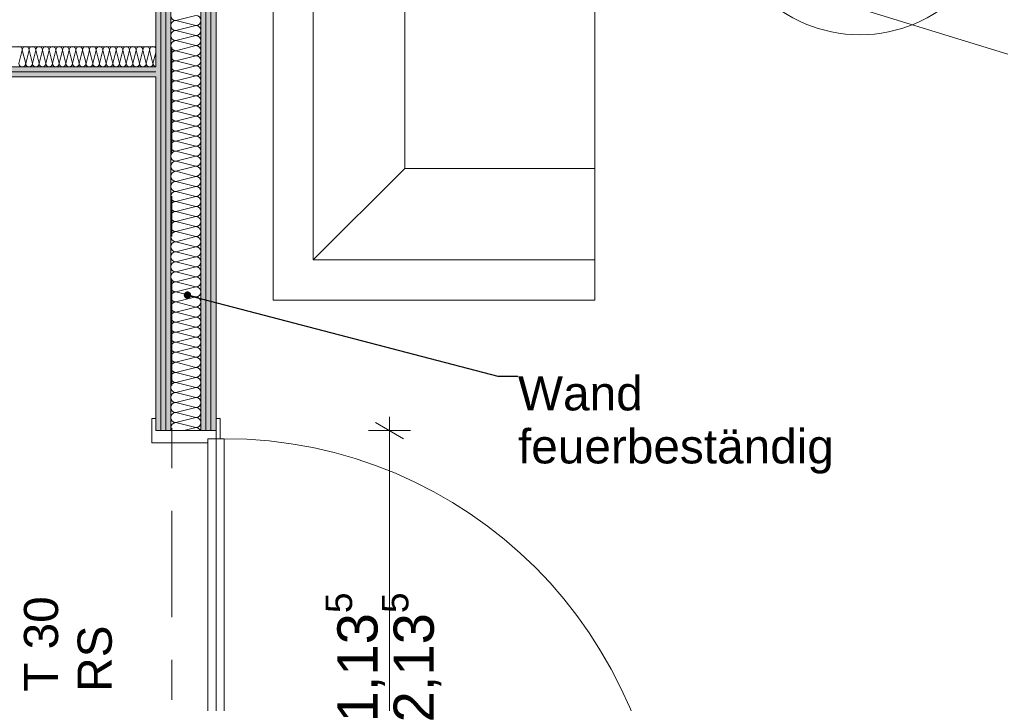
# Model space of a CAD drawing. Header units: metres. Extents: x -3.6 to 84.5, y -11 to 16.8.
# Tile 437 of 656: x 47 to 49.4, y 1.3 to 3. Entities that reach past the tile are written whole.
import ezdxf

# ---------------------------------------------------------------- set-up
doc = ezdxf.new("R2010")
doc.units = ezdxf.units.M
doc.header["$MEASUREMENT"] = 0
doc.linetypes.add('Strichlinie doppelt', pattern=[0.546806, 0.264583, -0.105833, 0.070556, -0.105833])
for name, color, linetype in [('152 - Bemaßung_ Beschriftung.Ausbau', 7, 'Continuous'), ('451 - Universal.Achsen Raster', 7, 'Continuous'), ('605 - Struktur.Wand Innen', 7, 'Continuous'), ('606 - Struktur.Wand Innen Ausbau', 7, 'Continuous'), ('650 - Abdeckung.Fußboden Aufbau', 7, 'Continuous'), ('701 - Einrichtung.Möbel', 7, 'Continuous'), ('Neubau_401 - Zone.Raum_ Raumbegrenzung_ Whg.', 7, 'Continuous')]:
    doc.layers.add(name, color=color, linetype=linetype)
doc.styles.add('ERSTELLTER_STIL_2', font='txt')
doc.dimstyles.new('ERSTELLTER_STIL__1', dxfattribs={"dimtxt": 0.1, "dimasz": 0.0532, "dimexe": 0.18, "dimexo": 0.0625, "dimgap": 0, "dimtad": 1, "dimzin": 0, "dimdsep": 46, "dimtxsty": 'ERSTELLTER_STIL_2', "dimblk": 'ARROWHEAD_2', "dimblk1": 'ARROWHEAD_2', "dimblk2": 'ARROWHEAD_2', "dimcen": 0.09, "dimse1": 1, "dimse2": 1, "dimclrd": 7, "dimclre": 7, "dimclrt": 7, "dimazin": 0, "dimtfac": 1, "dimtdec": 4, "dimtmove": 0, "dimatfit": 3, "dimfxl": 1, "dimtolj": 1, "dimtzin": 0, "dimarcsym": 0})
doc.dimstyles.new('ERSTELLTER_STIL__3', dxfattribs={"dimtxt": 0.1, "dimasz": 0.0532, "dimexe": 0.18, "dimexo": 0.0625, "dimgap": 0, "dimtad": 1, "dimtih": 1, "dimtoh": 1, "dimzin": 0, "dimdsep": 46, "dimtxsty": 'ERSTELLTER_STIL_2', "dimblk": 'ARROWHEAD_2', "dimblk1": 'ARROWHEAD_2', "dimblk2": 'ARROWHEAD_2', "dimcen": 0.09, "dimse1": 1, "dimse2": 1, "dimclrd": 7, "dimclre": 7, "dimclrt": 7, "dimazin": 0, "dimtfac": 1, "dimtdec": 4, "dimtmove": 0, "dimatfit": 3, "dimfxl": 1, "dimtolj": 1, "dimtzin": 0, "dimarcsym": 0})
doc.dimstyles.new('ERSTELLTER_STIL__4', dxfattribs={"dimtxt": 0.1, "dimasz": 0.0532, "dimexe": 0.18, "dimexo": 0.0625, "dimgap": 0, "dimtad": 1, "dimtih": 1, "dimtoh": 1, "dimzin": 0, "dimdsep": 46, "dimtxsty": 'ERSTELLTER_STIL_2', "dimblk": 'ARROWHEAD_2', "dimblk1": 'ARROWHEAD_2', "dimblk2": 'ARROWHEAD_2', "dimcen": 0.09, "dimse1": 1, "dimse2": 1, "dimclrd": 7, "dimclre": 7, "dimclrt": 7, "dimazin": 0, "dimtfac": 1, "dimtdec": 4, "dimtmove": 2, "dimatfit": 3, "dimfxl": 1, "dimtolj": 1, "dimtzin": 0, "dimarcsym": 0})
doc.dimstyles.new('ERSTELLTER_STIL__7', dxfattribs={"dimtxt": 0.18, "dimasz": 0.03648, "dimexe": 0.18, "dimexo": 0.0625, "dimgap": 0, "dimtad": 0, "dimtih": 1, "dimtoh": 1, "dimdec": 4, "dimzin": 0, "dimdsep": 46, "dimcen": 0.09, "dimadec": 0, "dimazin": 0, "dimtfac": 1, "dimtdec": 4, "dimtmove": 0, "dimatfit": 3, "dimldrblk": 'ARROWHEAD_11', "dimfxl": 1, "dimtolj": 1, "dimtzin": 0, "dimarcsym": 0})
pattern_1 = [(45, (0, 0), (-0.01767767, 0.01767767), [0, -0.025])]

# ---------------------------------------------------------------- blocks, each defined once
blk = doc.blocks.new('*X124')
at = {"layer": '605 - Struktur.Wand Innen', "color": 7, "linetype": 'Continuous', "lineweight": 5}
for p, q in [((47.34, 3), (47.39, 3.0125)), ((47.34, 3), (47.39, 2.9875)), ((47.34, 2.975), (47.39, 2.9875)), ((47.34, 2.975), (47.39, 2.9625)), ((47.34, 2.95), (47.39, 2.9625)), ((47.34, 2.95), (47.39, 2.9375)), ((47.34, 2.925), (47.39, 2.9375)), ((47.34, 2.925), (47.39, 2.9125)), ((47.34, 2.9), (47.39, 2.9125)), ((47.34, 2.9), (47.39, 2.8875)), ((47.34, 2.875), (47.39, 2.8875)), ((47.34, 2.875), (47.39, 2.8625)), ((47.34, 2.85), (47.39, 2.8625)), ((47.34, 2.85), (47.39, 2.8375)), ((47.34, 2.825), (47.39, 2.8375)), ((47.34, 2.825), (47.39, 2.8125)), ((47.34, 2.8), (47.39, 2.8125)), ((47.34, 2.8), (47.39, 2.7875)), ((47.34, 2.775), (47.39, 2.7875)), ((47.34, 2.775), (47.39, 2.7625)), ((47.34, 2.75), (47.39, 2.7625)), ((47.34, 2.75), (47.39, 2.7375)), ((47.34, 2.725), (47.39, 2.7375)), ((47.34, 2.725), (47.39, 2.7125)), ((47.34, 2.7), (47.39, 2.7125)), ((47.34, 2.7), (47.39, 2.6875)), ((47.34, 2.675), (47.39, 2.6875)), ((47.34, 2.675), (47.39, 2.6625)), ((47.34, 2.65), (47.39, 2.6625)), ((47.34, 2.65), (47.39, 2.6375)), ((47.34, 2.625), (47.39, 2.6375)), ((47.34, 2.625), (47.39, 2.6125)), ((47.34, 2.6), (47.39, 2.6125)), ((47.34, 2.6), (47.39, 2.5875)), ((47.34, 2.575), (47.39, 2.5875)), ((47.34, 2.575), (47.39, 2.5625)), ((47.34, 2.55), (47.39, 2.5625)), ((47.34, 2.55), (47.39, 2.5375)), ((47.34, 2.525), (47.39, 2.5375)), ((47.34, 2.525), (47.39, 2.5125)), ((47.34, 2.5), (47.39, 2.5125)), ((47.34, 2.5), (47.39, 2.4875)), ((47.34, 2.475), (47.39, 2.4875)), ((47.34, 2.475), (47.39, 2.4625)), ((47.34, 2.45), (47.39, 2.4625)), ((47.34, 2.45), (47.39, 2.4375)), ((47.34, 2.425), (47.39, 2.4375)), ((47.34, 2.425), (47.39, 2.4125)), ((47.34, 2.4), (47.39, 2.4125)), ((47.34, 2.4), (47.39, 2.3875)), ((47.34, 2.375), (47.39, 2.3875)), ((47.34, 2.375), (47.39, 2.3625)), ((47.34, 2.35), (47.39, 2.3625)), ((47.34, 2.35), (47.39, 2.3375)), ((47.34, 2.325), (47.39, 2.3375)), ((47.34, 2.325), (47.39, 2.3125)), ((47.34, 2.3), (47.39, 2.3125)), ((47.34, 2.3), (47.39, 2.2875)), ((47.34, 2.275), (47.39, 2.2875)), ((47.34, 2.275), (47.39, 2.2625)), ((47.34, 2.25), (47.39, 2.2625)), ((47.34, 2.25), (47.39, 2.2375)), ((47.34, 2.225), (47.39, 2.2375)), ((47.34, 2.225), (47.39, 2.2125)), ((47.34, 2.2), (47.39, 2.2125)), ((47.34, 2.2), (47.39, 2.1875)), ((47.34, 2.175), (47.39, 2.1875)), ((47.34, 2.175), (47.39, 2.1625)), ((47.34, 2.15), (47.39, 2.1625)), ((47.34, 2.15), (47.39, 2.1375)), ((47.34, 2.125), (47.39, 2.1375)), ((47.34, 2.125), (47.39, 2.1125)), ((47.34, 2.1), (47.39, 2.1125)), ((47.34, 2.1), (47.39, 2.0875)), ((47.34, 2.075), (47.39, 2.0875)), ((47.34, 2.075), (47.39, 2.0625)), ((47.34, 2.05), (47.39, 2.0625)), ((47.34, 2.05), (47.39, 2.0375)), ((47.34, 2.025), (47.39, 2.0375)), ((47.34, 2.025), (47.39, 2.0125)), ((47.34, 2), (47.39, 2.0125)), ((47.34, 2), (47.39, 1.9875)), ((47.3599, 1.98), (47.39, 1.9875))]:
    blk.add_line(p, q, dxfattribs=at)
for centre, start, end in [((47.34, 3.0125), 180, 270), ((47.39, 3), 0, 90), ((47.34, 2.9875), 90, 180), ((47.34, 2.9875), 180, 270), ((47.39, 3), 270, 0), ((47.39, 2.975), 0, 90), ((47.34, 2.9625), 90, 180), ((47.39, 2.975), 270, 0), ((47.34, 2.9625), 180, 270), ((47.34, 2.9375), 90, 180), ((47.39, 2.95), 0, 90), ((47.39, 2.95), 270, 0), ((47.34, 2.9375), 180, 270), ((47.34, 2.9125), 90, 180), ((47.39, 2.925), 0, 90), ((47.39, 2.925), 270, 0), ((47.34, 2.9125), 180, 270), ((47.34, 2.8875), 90, 180), ((47.39, 2.9), 0, 90), ((47.39, 2.9), 270, 0), ((47.34, 2.8875), 180, 270), ((47.34, 2.8625), 90, 180), ((47.39, 2.875), 0, 90), ((47.39, 2.875), 270, 0), ((47.34, 2.8625), 180, 270), ((47.34, 2.8375), 90, 180), ((47.39, 2.85), 0, 90), ((47.39, 2.85), 270, 0), ((47.34, 2.8375), 180, 270), ((47.34, 2.8125), 90, 180), ((47.39, 2.825), 0, 90), ((47.39, 2.825), 270, 0), ((47.34, 2.8125), 180, 270), ((47.34, 2.7875), 90, 180), ((47.39, 2.8), 0, 90), ((47.39, 2.8), 270, 0), ((47.34, 2.7875), 180, 270), ((47.34, 2.7625), 90, 180), ((47.39, 2.775), 0, 90), ((47.39, 2.775), 270, 0), ((47.34, 2.7625), 180, 270), ((47.34, 2.7375), 90, 180), ((47.39, 2.75), 0, 90), ((47.39, 2.75), 270, 0), ((47.34, 2.7375), 180, 270), ((47.34, 2.7125), 90, 180), ((47.39, 2.725), 0, 90), ((47.39, 2.725), 270, 0), ((47.34, 2.7125), 180, 270), ((47.34, 2.6875), 90, 180), ((47.39, 2.7), 0, 90), ((47.39, 2.7), 270, 0), ((47.34, 2.6875), 180, 270), ((47.34, 2.6625), 90, 180), ((47.39, 2.675), 0, 90), ((47.39, 2.675), 270, 0), ((47.34, 2.6625), 180, 270), ((47.34, 2.6375), 90, 180), ((47.39, 2.65), 0, 90), ((47.39, 2.65), 270, 0), ((47.34, 2.6375), 180, 270), ((47.34, 2.6125), 90, 180), ((47.39, 2.625), 0, 90), ((47.39, 2.625), 270, 0), ((47.34, 2.6125), 180, 270), ((47.34, 2.5875), 90, 180), ((47.39, 2.6), 0, 90), ((47.39, 2.6), 270, 0), ((47.34, 2.5875), 180, 270), ((47.34, 2.5625), 90, 180), ((47.39, 2.575), 0, 90), ((47.39, 2.575), 270, 0), ((47.34, 2.5625), 180, 270), ((47.34, 2.5375), 90, 180), ((47.39, 2.55), 0, 90), ((47.39, 2.55), 270, 0), ((47.34, 2.5375), 180, 270), ((47.34, 2.5125), 90, 180), ((47.39, 2.525), 0, 90), ((47.39, 2.525), 270, 0), ((47.34, 2.5125), 180, 270), ((47.34, 2.4875), 90, 180), ((47.39, 2.5), 0, 90), ((47.39, 2.5), 270, 0), ((47.34, 2.4875), 180, 270), ((47.34, 2.4625), 90, 180), ((47.39, 2.475), 0, 90), ((47.39, 2.475), 270, 0), ((47.34, 2.4625), 180, 270), ((47.34, 2.4375), 90, 180), ((47.39, 2.45), 0, 90), ((47.39, 2.45), 270, 0), ((47.34, 2.4375), 180, 270), ((47.34, 2.4125), 90, 180), ((47.39, 2.425), 0, 90), ((47.39, 2.425), 270, 0), ((47.34, 2.4125), 180, 270), ((47.34, 2.3875), 90, 180), ((47.39, 2.4), 0, 90), ((47.39, 2.4), 270, 0), ((47.34, 2.3875), 180, 270), ((47.34, 2.3625), 90, 180), ((47.39, 2.375), 0, 90), ((47.39, 2.375), 270, 0), ((47.34, 2.3625), 180, 270), ((47.39, 2.35), 0, 90), ((47.34, 2.3375), 90, 180), ((47.34, 2.3375), 180, 270), ((47.39, 2.35), 270, 0), ((47.39, 2.325), 0, 90), ((47.34, 2.3125), 90, 180), ((47.34, 2.3125), 180, 270), ((47.39, 2.325), 270, 0), ((47.39, 2.3), 0, 90), ((47.34, 2.2875), 90, 180), ((47.34, 2.2875), 180, 270), ((47.39, 2.3), 270, 0), ((47.39, 2.275), 0, 90), ((47.34, 2.2625), 90, 180), ((47.34, 2.2625), 180, 270), ((47.39, 2.275), 270, 0), ((47.39, 2.25), 0, 90), ((47.34, 2.2375), 90, 180), ((47.34, 2.2375), 180, 270), ((47.39, 2.25), 270, 0), ((47.39, 2.225), 0, 90), ((47.34, 2.2125), 90, 180), ((47.34, 2.2125), 180, 270), ((47.39, 2.225), 270, 0), ((47.39, 2.2), 0, 90), ((47.34, 2.1875), 90, 180), ((47.34, 2.1875), 180, 270), ((47.39, 2.2), 270, 0), ((47.39, 2.175), 0, 90), ((47.34, 2.1625), 90, 180), ((47.34, 2.1625), 180, 270), ((47.39, 2.175), 270, 0), ((47.39, 2.15), 0, 90), ((47.34, 2.1375), 90, 180), ((47.34, 2.1375), 180, 270), ((47.39, 2.15), 270, 0), ((47.39, 2.125), 0, 90), ((47.34, 2.1125), 90, 180), ((47.34, 2.1125), 180, 270), ((47.39, 2.125), 270, 0), ((47.39, 2.1), 0, 90), ((47.34, 2.0875), 90, 180), ((47.34, 2.0875), 180, 270), ((47.39, 2.1), 270, 0), ((47.39, 2.075), 0, 90), ((47.34, 2.0625), 90, 180), ((47.34, 2.0625), 180, 270), ((47.39, 2.075), 270, 0), ((47.39, 2.05), 0, 90), ((47.34, 2.0375), 90, 180), ((47.34, 2.0375), 180, 270), ((47.39, 2.05), 270, 0), ((47.39, 2.025), 0, 90), ((47.34, 2.0125), 90, 180), ((47.34, 2.0125), 180, 270), ((47.39, 2.025), 270, 0), ((47.39, 2), 0, 90), ((47.34, 1.9875), 90, 180), ((47.34, 1.9875), 180, 216.9718), ((47.39, 2), 270, 0), ((47.39, 1.975), 23.4894, 90)]:
    blk.add_arc(centre, 0.0125, start, end, dxfattribs=at)
blk = doc.blocks.new('*X127')
at = {"layer": '606 - Struktur.Wand Innen Ausbau', "color": 7, "linetype": 'Continuous', "lineweight": 5}
for p, q in [((46.95, 2.8933), (46.9583, 2.9267)), ((46.9667, 2.8933), (46.9583, 2.9267)), ((46.9667, 2.8933), (46.975, 2.9267)), ((46.9833, 2.8933), (46.975, 2.9267)), ((46.9833, 2.8933), (46.9917, 2.9267)), ((47, 2.8933), (46.9917, 2.9267)), ((47, 2.8933), (47.0083, 2.9267)), ((47.0167, 2.8933), (47.0083, 2.9267)), ((47.0167, 2.8933), (47.025, 2.9267)), ((47.0333, 2.8933), (47.025, 2.9267)), ((47.0333, 2.8933), (47.0417, 2.9267)), ((47.05, 2.8933), (47.0417, 2.9267)), ((47.05, 2.8933), (47.0583, 2.9267)), ((47.0667, 2.8933), (47.0583, 2.9267)), ((47.0667, 2.8933), (47.075, 2.9267)), ((47.0833, 2.8933), (47.075, 2.9267)), ((47.0833, 2.8933), (47.0917, 2.9267)), ((47.1, 2.8933), (47.0917, 2.9267)), ((47.1, 2.8933), (47.1083, 2.9267)), ((47.1167, 2.8933), (47.1083, 2.9267)), ((47.1167, 2.8933), (47.125, 2.9267)), ((47.1333, 2.8933), (47.125, 2.9267)), ((47.1333, 2.8933), (47.1417, 2.9267)), ((47.15, 2.8933), (47.1417, 2.9267)), ((47.15, 2.8933), (47.1583, 2.9267)), ((47.1667, 2.8933), (47.1583, 2.9267)), ((47.1667, 2.8933), (47.175, 2.9267)), ((47.1833, 2.8933), (47.175, 2.9267)), ((47.1833, 2.8933), (47.1917, 2.9267)), ((47.2, 2.8933), (47.1917, 2.9267)), ((47.2, 2.8933), (47.2083, 2.9267)), ((47.2167, 2.8933), (47.2083, 2.9267)), ((47.2167, 2.8933), (47.225, 2.9267)), ((47.2333, 2.8933), (47.225, 2.9267)), ((47.2333, 2.8933), (47.2417, 2.9267)), ((47.25, 2.8933), (47.2417, 2.9267)), ((47.25, 2.8933), (47.2583, 2.9267)), ((47.2667, 2.8933), (47.2583, 2.9267)), ((47.2667, 2.8933), (47.275, 2.9267)), ((47.2833, 2.8933), (47.275, 2.9267)), ((47.2833, 2.8933), (47.29, 2.92))]:
    blk.add_line(p, q, dxfattribs=at)
for centre, start, end in [((46.95, 2.9267), 0, 90), ((46.9667, 2.9267), 90, 180), ((46.9667, 2.9267), 0, 90), ((46.9833, 2.9267), 90, 180), ((46.9833, 2.9267), 0, 90), ((47, 2.9267), 90, 180), ((47, 2.9267), 0, 90), ((47.0167, 2.9267), 90, 180), ((47.0167, 2.9267), 0, 90), ((47.0333, 2.9267), 90, 180), ((47.0333, 2.9267), 0, 90), ((47.05, 2.9267), 90, 180), ((47.05, 2.9267), 0, 90), ((47.0667, 2.9267), 90, 180), ((47.0667, 2.9267), 0, 90), ((47.0833, 2.9267), 90, 180), ((47.0833, 2.9267), 0, 90), ((47.1, 2.9267), 90, 180), ((47.1, 2.9267), 0, 90), ((47.1167, 2.9267), 90, 180), ((47.1167, 2.9267), 0, 90), ((47.1333, 2.9267), 90, 180), ((47.1333, 2.9267), 0, 90), ((47.15, 2.9267), 90, 180), ((47.15, 2.9267), 0, 90), ((47.1667, 2.9267), 90, 180), ((47.1667, 2.9267), 0, 90), ((47.1833, 2.9267), 90, 180), ((47.1833, 2.9267), 0, 90), ((47.2, 2.9267), 90, 180), ((47.2, 2.9267), 0, 90), ((47.2167, 2.9267), 90, 180), ((47.2167, 2.9267), 0, 90), ((47.2333, 2.9267), 90, 180), ((47.2333, 2.9267), 0, 90), ((47.25, 2.9267), 90, 180), ((47.25, 2.9267), 0, 90), ((47.2667, 2.9267), 90, 180), ((47.2667, 2.9267), 0, 90), ((47.2833, 2.9267), 90, 180), ((47.2833, 2.9267), 36.9898, 90), ((46.9583, 2.8933), 180, 270), ((46.9583, 2.8933), 270, 0), ((46.975, 2.8933), 180, 270), ((46.975, 2.8933), 270, 0), ((46.9917, 2.8933), 180, 270), ((46.9917, 2.8933), 270, 0), ((47.0083, 2.8933), 180, 270), ((47.0083, 2.8933), 270, 0), ((47.025, 2.8933), 180, 270), ((47.025, 2.8933), 270, 0), ((47.0417, 2.8933), 180, 270), ((47.0417, 2.8933), 270, 0), ((47.0583, 2.8933), 180, 270), ((47.0583, 2.8933), 270, 0), ((47.075, 2.8933), 180, 270), ((47.075, 2.8933), 270, 0), ((47.0917, 2.8933), 180, 270), ((47.0917, 2.8933), 270, 0), ((47.1083, 2.8933), 180, 270), ((47.1083, 2.8933), 270, 0), ((47.125, 2.8933), 180, 270), ((47.125, 2.8933), 270, 0), ((47.1417, 2.8933), 180, 270), ((47.1417, 2.8933), 270, 0), ((47.1583, 2.8933), 180, 270), ((47.1583, 2.8933), 270, 0), ((47.175, 2.8933), 180, 270), ((47.175, 2.8933), 270, 0), ((47.1917, 2.8933), 180, 270), ((47.1917, 2.8933), 270, 0), ((47.2083, 2.8933), 180, 270), ((47.2083, 2.8933), 270, 0), ((47.225, 2.8933), 180, 270), ((47.225, 2.8933), 270, 0), ((47.2417, 2.8933), 180, 270), ((47.2417, 2.8933), 270, 0), ((47.2583, 2.8933), 180, 270), ((47.2583, 2.8933), 270, 0), ((47.275, 2.8933), 180, 270), ((47.275, 2.8933), 270, 0), ((47.2917, 2.8933), 180, 258.3895)]:
    blk.add_arc(centre, 0.00833, start, end, dxfattribs=at)
blk = doc.blocks.new('ARROWHEAD_11')
at = {"color": 0, "linetype": 'Continuous', "lineweight": 0}
blk.add_line((0, 0), (-1, 0), dxfattribs=at)
at = {"color": 0, "linetype": 'Continuous', "lineweight": 0, "const_width": 0.25, "flags": 128}
blk.add_lwpolyline([(-0.125, 0, 1), (0.125, 0, 1)], format="xyb", close=True, dxfattribs=at)
blk = doc.blocks.new('*D295')
at = {"layer": '152 - Bemaßung_ Beschriftung.Ausbau', "color": 7, "linetype": 'Continuous', "lineweight": 5}
for p, q in [((44.79, -9.1375), (44.79, -9.0325)), ((44.8102, -9.05), (44.7698, -9.12)), ((47.3102, -9.05), (47.2698, -9.12)), ((44.54, -9.085), (44.79, -9.085)), ((44.79, -9.085), (47.29, -9.085))]:
    blk.add_line(p, q, dxfattribs=at)
at = {"layer": '152 - Bemaßung_ Beschriftung.Ausbau', "color": 7, "lineweight": 5, "char_height": 0.1, "attachment_point": 7, "style": 'ERSTELLTER_STIL_2'}
for s, insert in [('\\A1;{\\pql;\\fArial|b0|i0|c0|p38;2,50}', (45.8311, -9.065)), ('\\A1;{\\pql;\\fArial|b0|i0|c0|p38;15}', (47.118, -9.065))]:
    blk.add_mtext(s, dxfattribs=dict(at, insert=insert))
blk = doc.blocks.new('ARROWHEAD_2')
at = {"color": 0, "linetype": 'Continuous', "lineweight": 0}
for p, q in [((-0.378, -0.655), (0.378, 0.655)), ((0, 0), (-1, 0))]:
    blk.add_line(p, q, dxfattribs=at)
blk = doc.blocks.new('*D296')
at = {"layer": '152 - Bemaßung_ Beschriftung.Ausbau', "color": 7, "linetype": 'Continuous', "lineweight": 5}
for p, q in [((47.29, -9.1375), (47.29, -9.0325)), ((47.3102, -9.05), (47.2698, -9.12)), ((47.4602, -9.05), (47.4198, -9.12)), ((44.79, -9.085), (47.29, -9.085)), ((47.29, -9.085), (47.44, -9.085))]:
    blk.add_line(p, q, dxfattribs=at)
blk = doc.blocks.new('*D297')
at = {"layer": '152 - Bemaßung_ Beschriftung.Ausbau', "color": 7, "linetype": 'Continuous', "lineweight": 5}
for p, q in [((47.44, -9.1375), (47.44, -9.0325)), ((47.4602, -9.05), (47.4198, -9.12)), ((62.0552, -9.05), (62.0148, -9.12)), ((47.29, -9.085), (47.44, -9.085)), ((47.44, -9.085), (62.035, -9.085))]:
    blk.add_line(p, q, dxfattribs=at)
at = {"layer": '152 - Bemaßung_ Beschriftung.Ausbau', "color": 7, "lineweight": 5, "insert": (54.5415, -9.0844), "char_height": 0.1, "attachment_point": 7, "style": 'ERSTELLTER_STIL_2'}
blk.add_mtext('\\A1;{\\pql;\\fArial|b0|i0|c0|p38;14,59\\fArial|b0|i0|c0|p38;\\A1{\\H.66x;\\S5^  ;}}', dxfattribs=at)
blk = doc.blocks.new('*D298')
at = {"layer": '152 - Bemaßung_ Beschriftung.Ausbau', "color": 7, "linetype": 'Continuous', "lineweight": 5}
for p, q in [((62.035, -9.1375), (62.035, -9.0325)), ((62.0552, -9.05), (62.0148, -9.12)), ((62.2952, -9.05), (62.2548, -9.12)), ((47.44, -9.085), (62.035, -9.085)), ((62.035, -9.085), (62.275, -9.085))]:
    blk.add_line(p, q, dxfattribs=at)
at = {"layer": '152 - Bemaßung_ Beschriftung.Ausbau', "color": 7, "lineweight": 5, "insert": (62.0791, -9.065), "char_height": 0.1, "attachment_point": 7, "style": 'ERSTELLTER_STIL_2'}
blk.add_mtext('\\A1;{\\pql;\\fArial|b0|i0|c0|p38;24}', dxfattribs=at)
blk = doc.blocks.new('*D572')
at = {"layer": '152 - Bemaßung_ Beschriftung.Ausbau', "color": 7, "linetype": 'Continuous', "lineweight": 5}
for p, q in [((47.8714, 1.98), (47.8714, 2.0142)), ((47.9064, 1.9598), (47.8364, 2.0002)), ((47.9239, 1.98), (47.8189, 1.98)), ((47.8714, 0.845), (47.8714, 1.98)), ((47.8364, 0.8652), (47.9064, 0.8248)), ((47.9239, 0.845), (47.8189, 0.845))]:
    blk.add_line(p, q, dxfattribs=at)
at = {"layer": '152 - Bemaßung_ Beschriftung.Ausbau', "color": 7, "lineweight": 5, "char_height": 0.1, "attachment_point": 7, "rotation": 90, "style": 'ERSTELLTER_STIL_2'}
for s, insert in [('\\A1;{\\pql;\\fArial|b0|i0|c0|p38;1,13\\fArial|b0|i0|c0|p38;\\A1{\\H.66x;\\S5^  ;}}', (47.8708, 1.2544)), ('\\A1;{\\pql;\\fArial|b0|i0|c0|p38;2,13\\fArial|b0|i0|c0|p38;\\A1{\\H.66x;\\S5^  ;}}', (48.0108, 1.2544))]:
    blk.add_mtext(s, dxfattribs=dict(at, insert=insert))
blk = doc.blocks.new('*D611')
at = {"layer": '152 - Bemaßung_ Beschriftung.Ausbau', "color": 7, "linetype": 'Continuous', "lineweight": 5}
for p, q in [((47.0652, 3.2872), (47.0248, 3.2172)), ((47.045, 3.1997), (47.045, 3.3047)), ((47.3102, 3.2872), (47.2698, 3.2172)), ((47.29, 3.1997), (47.29, 3.3047)), ((47.045, 3.2522), (47.29, 3.2522))]:
    blk.add_line(p, q, dxfattribs=at)
at = {"layer": '152 - Bemaßung_ Beschriftung.Ausbau', "color": 7, "lineweight": 5, "insert": (47.1084, 3.2606), "char_height": 0.1, "attachment_point": 7, "style": 'ERSTELLTER_STIL_2'}
blk.add_mtext('\\A1;{\\pql;\\fArial|b0|i0|c0|p38;24\\fArial|b0|i0|c0|p38;\\A1{\\H.66x;\\S5^  ;}}', dxfattribs=at)
blk = doc.blocks.new('*D612')
at = {"layer": '152 - Bemaßung_ Beschriftung.Ausbau', "color": 7, "linetype": 'Continuous', "lineweight": 5}
for p, q in [((47.3102, 3.2872), (47.2698, 3.2172)), ((47.29, 3.1997), (47.29, 3.3047)), ((47.4198, 3.2172), (47.4602, 3.2872)), ((47.44, 3.1997), (47.44, 3.3047)), ((47.29, 3.2522), (47.44, 3.2522)), ((47.44, 3.2522), (47.4742, 3.2522))]:
    blk.add_line(p, q, dxfattribs=at)
at = {"layer": '152 - Bemaßung_ Beschriftung.Ausbau', "color": 7, "lineweight": 5, "insert": (47.4602, 3.2722), "char_height": 0.1, "attachment_point": 7, "style": 'ERSTELLTER_STIL_2'}
blk.add_mtext('\\A1;{\\pql;\\fArial|b0|i0|c0|p38;15}', dxfattribs=at)
blk = doc.blocks.new('*D644')
at = {"layer": '152 - Bemaßung_ Beschriftung.Ausbau', "color": 7, "linetype": 'Continuous', "lineweight": 5}
for p, q in [((-0.1448, -10.55), (-0.1852, -10.62)), ((-0.165, -10.6375), (-0.165, -10.5325)), ((62.4048, -10.62), (62.4452, -10.55)), ((62.425, -10.6375), (62.425, -10.5325)), ((-0.1992, -10.585), (-0.165, -10.585)), ((-0.165, -10.585), (62.425, -10.585)), ((62.425, -10.585), (62.4593, -10.585))]:
    blk.add_line(p, q, dxfattribs=at)
at = {"layer": '152 - Bemaßung_ Beschriftung.Ausbau', "color": 7, "lineweight": 5, "insert": (30.959, -10.565), "char_height": 0.1, "attachment_point": 7, "style": 'ERSTELLTER_STIL_2'}
blk.add_mtext('\\A1;{\\pql;\\fArial|b0|i0|c0|p38;62,59}', dxfattribs=at)

msp = doc.modelspace()

# ---------------------------------------------------------------- hatches: boundary and pattern name
at = {"layer": '605 - Struktur.Wand Innen', "linetype": 'Continuous', "lineweight": 0, "true_color": 0x000000}
h = msp.add_hatch(dxfattribs=at)
h.set_pattern_fill('Gips_0001', color=18, style=0, pattern_type=2)
h.set_pattern_definition(pattern_1)
h.paths.add_polyline_path([(47.29, 1.98), (47.3025, 1.98), (47.3025, 5.19), (47.29, 5.19)])
h = msp.add_hatch(dxfattribs=at)
h.set_pattern_fill('Gips_0001', color=18, style=0, pattern_type=2)
h.set_pattern_definition(pattern_1)
h.paths.add_polyline_path([(47.3025, 5.19), (47.3025, 1.98), (47.315, 1.98), (47.315, 5.19)])
h = msp.add_hatch(dxfattribs=at)
h.set_pattern_fill('Gips_0001', color=18, style=0, pattern_type=2)
h.set_pattern_definition(pattern_1)
h.paths.add_polyline_path([(47.315, 5.19), (47.315, 1.98), (47.3275, 1.98), (47.3275, 5.19)])
h = msp.add_hatch(dxfattribs=at)
h.set_pattern_fill('Gips_0001', color=18, style=0, pattern_type=2)
h.set_pattern_definition(pattern_1)
h.paths.add_polyline_path([(47.4025, 5.19), (47.4025, 1.98), (47.415, 1.98), (47.415, 5.19)])
h = msp.add_hatch(dxfattribs=at)
h.set_pattern_fill('Gips_0001', color=18, style=0, pattern_type=2)
h.set_pattern_definition(pattern_1)
h.paths.add_polyline_path([(47.415, 5.19), (47.415, 1.98), (47.4275, 1.98), (47.4275, 5.19)])
h = msp.add_hatch(dxfattribs=at)
h.set_pattern_fill('Gips_0001', color=18, style=0, pattern_type=2)
h.set_pattern_definition(pattern_1)
h.paths.add_polyline_path([(47.44, 5.19), (47.4275, 5.19), (47.4275, 1.98), (47.44, 1.98)])
at = {"layer": '606 - Struktur.Wand Innen Ausbau', "linetype": 'Continuous', "lineweight": 0, "true_color": 0x000000}
h = msp.add_hatch(dxfattribs=at)
h.set_pattern_fill('Gips_0001', color=18, style=0, pattern_type=2)
h.set_pattern_definition(pattern_1)
h.paths.add_polyline_path([(44.7775, 2.8725), (47.29, 2.8725), (47.29, 2.885), (44.7775, 2.885)])
h = msp.add_hatch(dxfattribs=at)
h.set_pattern_fill('Gips_0001', color=18, style=0, pattern_type=2)
h.set_pattern_definition(pattern_1)
h.paths.add_polyline_path([(44.79, 2.86), (47.29, 2.86), (47.29, 2.8725), (44.79, 2.8725)])

# ---------------------------------------------------------------- linework, layer by layer
at = {"layer": '451 - Universal.Achsen Raster', "color": 160, "linetype": 'Strichlinie doppelt', "lineweight": 9, "true_color": 0x3232ff}
msp.add_line((47.33, -10.585), (47.33, 16.355), dxfattribs=at)
at = {"layer": '605 - Struktur.Wand Innen', "color": 7, "linetype": 'Continuous', "lineweight": 5}
for p, q in [((47.3025, 5.19), (47.3025, 1.98)), ((47.315, 5.19), (47.315, 1.98)), ((47.3275, 5.19), (47.3275, 1.98)), ((47.4025, 1.98), (47.4025, 5.19)), ((47.415, 1.98), (47.415, 5.19)), ((47.4275, 1.98), (47.4275, 5.19)), ((47.3025, 1.98), (47.29, 1.98)), ((47.3025, 1.98), (47.29, 1.98)), ((47.3025, 1.98), (47.29, 1.98)), ((47.315, 1.98), (47.3025, 1.98)), ((47.315, 1.98), (47.3025, 1.98)), ((47.315, 1.98), (47.3025, 1.98)), ((47.3275, 1.98), (47.315, 1.98)), ((47.3275, 1.98), (47.315, 1.98)), ((47.3275, 1.98), (47.315, 1.98)), ((47.4025, 1.98), (47.3275, 1.98)), ((47.4025, 1.98), (47.3275, 1.98)), ((47.4025, 1.98), (47.3275, 1.98)), ((47.415, 1.98), (47.4025, 1.98)), ((47.415, 1.98), (47.4025, 1.98)), ((47.415, 1.98), (47.4025, 1.98)), ((47.4275, 1.98), (47.415, 1.98)), ((47.4275, 1.98), (47.415, 1.98)), ((47.4275, 1.98), (47.415, 1.98)), ((47.44, 1.98), (47.4275, 1.98)), ((47.44, 1.98), (47.4275, 1.98)), ((47.44, 1.98), (47.4275, 1.98))]:
    msp.add_line(p, q, dxfattribs=at)
at = {"layer": '605 - Struktur.Wand Innen', "color": 7, "linetype": 'Continuous', "lineweight": 13}
for p, q in [((47.29, 2.01), (47.28, 2.01)), ((47.28, 2.01), (47.28, 1.95)), ((47.29, 1.98), (47.29, 2.01)), ((47.45, 2.01), (47.44, 2.01)), ((47.44, 2.01), (47.44, 1.98)), ((47.45, 1.96), (47.45, 2.01)), ((47.44, 1.98), (47.29, 1.98)), ((47.42, 1.95), (47.42, 1.96)), ((47.42, 1.96), (47.45, 1.96)), ((47.46, 1.96), (47.42, 1.96)), ((47.42, 1.96), (47.42, 0.865)), ((47.46, 0.865), (47.46, 1.96)), ((47.28, 1.95), (47.42, 1.95))]:
    msp.add_line(p, q, dxfattribs=at)
at = {"layer": '605 - Struktur.Wand Innen', "color": 7, "linetype": 'Continuous', "lineweight": 5, "flags": 128}
for points in [[(47.44, 1.98), (47.44, 5.19)], [(47.29, 3.21), (47.29, 2.885)], [(47.29, 2.86), (47.29, 1.98)]]:
    msp.add_lwpolyline(points, dxfattribs=at)
at = {"layer": '605 - Struktur.Wand Innen', "color": 7, "linetype": 'Continuous', "lineweight": 9}
msp.add_arc((47.46, 0.865), 1.095, 0, 90, dxfattribs=at)
at = {"layer": '606 - Struktur.Wand Innen Ausbau', "color": 7, "linetype": 'Continuous', "lineweight": 5}
for p, q in [((44.765, 2.885), (47.29, 2.885)), ((44.7775, 2.8725), (47.29, 2.8725))]:
    msp.add_line(p, q, dxfattribs=at)
at = {"layer": '606 - Struktur.Wand Innen Ausbau', "color": 7, "linetype": 'Continuous', "lineweight": 5, "flags": 128}
for points in [[(47.29, 2.935), (44.715, 2.935)], [(47.29, 2.885), (47.29, 2.935)], [(44.79, 2.86), (47.29, 2.86)]]:
    msp.add_lwpolyline(points, dxfattribs=at)
at = {"layer": '650 - Abdeckung.Fußboden Aufbau', "color": 7, "linetype": 'Continuous', "lineweight": 13, "flags": 128}
msp.add_lwpolyline([(47.44, 5.19), (47.44, 0.71), (47.49, 0.71), (47.49, 0.255), (50.77, 0.255), (50.77, 0.71), (51.97, 0.71), (51.97, 0.255), (52.305, 0.255), (52.305, 0.155), (53.935, 0.155), (53.935, 0.255), (54.37, 0.255)], dxfattribs=at)
msp.add_lwpolyline([(47.44, 5.19), (47.44, 0.71), (47.49, 0.71), (47.49, 0.255), (50.77, 0.255), (50.77, 0.71), (51.97, 0.71), (51.97, 0.255), (52.305, 0.255), (52.305, 0.155), (53.935, 0.155), (53.935, 0.255), (54.37, 0.255)], dxfattribs=at)
msp.add_lwpolyline([(47.44, 5.19), (47.44, 0.71), (47.49, 0.71), (47.49, 0.255), (50.77, 0.255), (50.77, 0.71), (51.97, 0.71), (51.97, 0.255), (52.305, 0.255), (52.305, 0.155), (53.935, 0.155), (53.935, 0.255), (54.37, 0.255)], dxfattribs=at)
msp.add_lwpolyline([(44.79, 2.86), (44.79, 0.255), (47.17, 0.255), (47.17, 0.71), (47.29, 0.71), (47.29, 0.845), (47.44, 0.845), (47.44, 1.98), (47.29, 1.98), (47.29, 2.86)], close=True, dxfattribs=at)
at = {"layer": '701 - Einrichtung.Möbel', "color": 252, "linetype": 'Continuous', "lineweight": 13, "true_color": 0x919191}
for p, q in [((47.5819, 3.1049), (47.5819, 2.3049)), ((47.6819, 2.4049), (47.6819, 3.1049)), ((47.9092, 2.6322), (47.9092, 3.1049)), ((48.3819, 2.3049), (48.3819, 3.1049)), ((47.9092, 2.6322), (47.6819, 2.4049)), ((48.3819, 2.6322), (47.9092, 2.6322)), ((48.3819, 2.4049), (47.6819, 2.4049)), ((47.5819, 2.3049), (48.3819, 2.3049))]:
    msp.add_line(p, q, dxfattribs=at)
msp.add_lwpolyline([(48.6914, 3.6147), (48.6914, 3.3147, 1), (49.3914, 3.3147), (49.3914, 3.6147, 1)], format="xyb", close=True, dxfattribs=at)
msp.add_arc((49.0414, 3.3147), 0.35, 180, 0, dxfattribs=at)
at = {"layer": 'Neubau_401 - Zone.Raum_ Raumbegrenzung_ Whg.', "color": 1, "linetype": 'Continuous', "lineweight": 9}
msp.add_line((49.4091, 2.9163), (46.3872, 3.8481), dxfattribs=at)

# ---------------------------------------------------------------- block references
at = {"layer": '605 - Struktur.Wand Innen', "color": 7, "lineweight": 18}
msp.add_blockref('*X124', (0, 0), dxfattribs=at)
at = {"layer": '606 - Struktur.Wand Innen Ausbau', "color": 7, "lineweight": 18}
msp.add_blockref('*X127', (0, 0), dxfattribs=at)

# ---------------------------------------------------------------- texts
at = {"layer": '152 - Bemaßung_ Beschriftung.Ausbau', "color": 7, "linetype": 'Continuous', "lineweight": 9, "insert": (48.1909, 2.1154), "char_height": 0.085, "attachment_point": 1, "line_spacing_factor": 0.930574, "style": 'ERSTELLTER_STIL_2'}
msp.add_mtext('\\A1;{\\pql;\\fArial|b0|i0|c0|p38;Wand\\P\\pql;\\fArial|b0|i0|c0|p38;feuerbeständig}', dxfattribs=at)
at = {"layer": '605 - Struktur.Wand Innen', "color": 7, "lineweight": 9, "char_height": 0.085, "attachment_point": 1, "rotation": 90, "style": 'ERSTELLTER_STIL_2'}
for s, insert in [('\\A1;{\\pql;\\pt0;\\fArial|b0|i0|c0|p38;T 30}', (46.9623, 1.3305)), ('\\A1;{\\pql;\\pt0;\\fArial|b0|i0|c0|p38;RS}', (47.0958, 1.3305))]:
    msp.add_mtext(s, dxfattribs=dict(at, insert=insert))

# ---------------------------------------------------------------- dimensions: what is measured, and where the dimension line sits
at = {"layer": '152 - Bemaßung_ Beschriftung.Ausbau', "color": 7, "linetype": 'Continuous', "lineweight": 5}
for base, p1, p2, dimstyle, picture, middle in [((62.03503, -9.085), (47.43999, 2.93566), (62.03503, 5.5375), 'ERSTELLTER_STIL__3', '*D297', (54.84455, -9.015)), ((62.275, -9.085), (62.035, 5.5375), (62.275, 5.5375), 'ERSTELLTER_STIL__3', '*D298', (62.1554, -9.015)), ((62.425, -10.585), (-0.165, -0.145), (62.425, 5.1), 'ERSTELLTER_STIL__3', '*D644', (31.127, -10.515)), ((47.2899889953, 3.2522261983), (47.0449889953, 3.2350001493), (47.2899889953, 2.9356596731), 'ERSTELLTER_STIL__4', '*D611', (47.319732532, 3.3117261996)), ((47.44, 3.2522), (47.29, 2.9357), (47.44, 2.9357), 'ERSTELLTER_STIL__3', '*D612', (47.5365, 3.3222)), ((47.29, -9.085), (44.79, 1.5575), (47.29, 2.9357), 'ERSTELLTER_STIL__3', '*D295', (45.961, -9.015)), ((47.44, -9.085), (47.29, 2.9357), (47.44, 2.9357), 'ERSTELLTER_STIL__3', '*D296', (47.1942, -9.015))]:
    dim = msp.add_linear_dim(base=base, p1=p1, p2=p2, dimstyle=dimstyle, dxfattribs=at)
    dim.commit()
    dim.dimension.update_dxf_attribs({"geometry": picture, "text_midpoint": middle, "dimtype": 160})
dim = msp.add_linear_dim(base=(47.8713796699, 1.9799822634), p1=(47.4499889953, 0.8449822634), p2=(47.4499889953, 1.9799822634), angle=90, dimstyle='ERSTELLTER_STIL__1', dxfattribs=at)
dim.commit()
dim.dimension.update_dxf_attribs({"geometry": '*D572', "text_midpoint": (47.8013796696, 1.5193527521), "dimtype": 160, "text_rotation": 90})

# ---------------------------------------------------------------- leaders
at = {"layer": '152 - Bemaßung_ Beschriftung.Ausbau', "color": 7, "linetype": 'Continuous', "lineweight": 9, "annotation_type": 0, "has_hookline": 1, "hookline_direction": 0, "text_width": 0.7758}
msp.add_leader([(47.369, 2.3172), (48.1409, 2.1154), (48.1909, 2.1154)], dimstyle='ERSTELLTER_STIL__7', dxfattribs=at)

doc.saveas('drawing.dxf')
